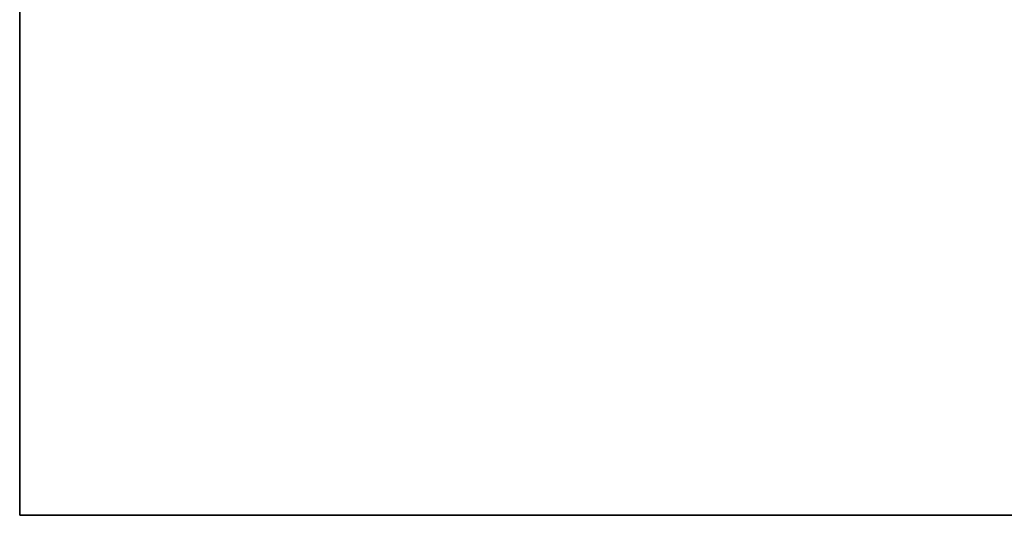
# Model space of a CAD drawing. Extents: x -1299 to -1246.9, y 2743.7 to 2747.9.
# Tile 504 of 656: x -1252.9442 to -1252.8847, y 2746.7824 to 2746.8124. Entities that reach past the tile are written whole.
import ezdxf

# ---------------------------------------------------------------- set-up
doc = ezdxf.new("R2010")
doc.units = 0
doc.header["$LTSCALE"] = 150
doc.header["$MEASUREMENT"] = 0
doc.layers.add('3DFACE_SHAPE', color=7, linetype='CONTINUOUS')

msp = doc.modelspace()

# ---------------------------------------------------------------- linework, layer by layer
at = {"layer": '3DFACE_SHAPE', "color": 13}
for points, invisible_edges in [([(-1252.944219, 2746.884449, 0.206), (-1252.944219, 2746.830349, 0.198), (-1252.944219, 2746.782449, 0.206)], 3), ([(-1252.944219, 2746.782449, 0.206), (-1249.046219, 2746.782449, 0.206), (-1252.944219, 2746.884449, 0.206)], 2), ([(-1249.046219, 2746.782449, 0.206), (-1249.046219, 2746.884449, 0.206), (-1252.944219, 2746.884449, 0.206)], 12), ([(-1252.944219, 2746.782449), (-1252.944219, 2746.836549, 0.008), (-1252.944219, 2746.884449)], 3), ([(-1252.944219, 2746.884449), (-1249.046219, 2746.884449), (-1252.944219, 2746.782449)], 2), ([(-1249.046219, 2746.884449), (-1249.046219, 2746.782449), (-1252.944219, 2746.782449)], 12), ([(-1252.944219, 2746.830349, 0.008), (-1252.944219, 2746.836549, 0.008), (-1252.944219, 2746.782449)], 14), ([(-1252.944219, 2746.830349, 0.198), (-1252.944219, 2746.782449, 0.198), (-1252.944219, 2746.782449, 0.206)], 12), ([(-1252.944219, 2746.830349, 0.198), (-1249.046219, 2746.830349, 0.198), (-1252.944219, 2746.782449, 0.198)], 2), ([(-1249.046219, 2746.830349, 0.198), (-1249.046219, 2746.782449, 0.198), (-1252.944219, 2746.782449, 0.198)], 12), ([(-1252.944219, 2746.782449, 0.008), (-1252.944219, 2746.830349, 0.008), (-1252.944219, 2746.782449)], 2), ([(-1252.944219, 2746.782449, 0.008), (-1249.046219, 2746.782449, 0.008), (-1252.944219, 2746.830349, 0.008)], 2), ([(-1249.046219, 2746.782449, 0.008), (-1249.046219, 2746.830349, 0.008), (-1252.944219, 2746.830349, 0.008)], 12), ([(-1252.944219, 2746.782449, 0.198), (-1249.046219, 2746.782449, 0.198), (-1252.944219, 2746.782449, 0.206)], 2), ([(-1249.046219, 2746.782449, 0.198), (-1249.046219, 2746.782449, 0.206), (-1252.944219, 2746.782449, 0.206)], 12), ([(-1252.944219, 2746.782449), (-1249.046219, 2746.782449), (-1252.944219, 2746.782449, 0.008)], 2), ([(-1249.046219, 2746.782449), (-1249.046219, 2746.782449, 0.008), (-1252.944219, 2746.782449, 0.008)], 12)]:
    msp.add_3dface(points, dxfattribs=dict(at, invisible_edges=invisible_edges))

doc.saveas('drawing.dxf')
